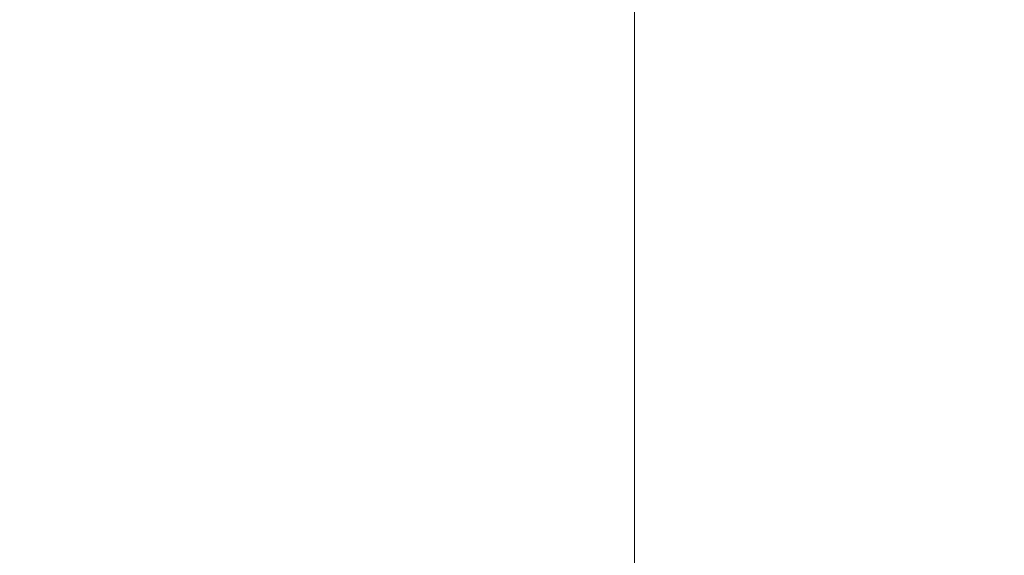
# Model space of a CAD drawing. Header units: millimetres. Extents: x -20950785 to 389010297, y -11535949 to 14056629.
# Tile 315 of 654: x 13562493 to 13565436, y -411334 to -409734. Entities that reach past the tile are written whole.
import ezdxf
from ezdxf import colors
from ezdxf.entities.mleader import LeaderData, LeaderLine
from ezdxf.math import Vec2, Vec3

# ---------------------------------------------------------------- set-up
doc = ezdxf.new("R2010")
doc.units = ezdxf.units.MM
doc.header["$LTSCALE"] = 60
doc.header["$MEASUREMENT"] = 0

msp = doc.modelspace()

# ---------------------------------------------------------------- linework, layer by layer
at = {"linetype": 'Continuous', "lineweight": 9}
msp.add_line((13564330.73, -413070.88), (13564330.73, -405586.78), dxfattribs=at)
at = {"color": 7, "linetype": 'Continuous', "lineweight": 9, "ltscale": 2}
msp.add_circle((13500903, -376200.45), 347474.95, dxfattribs=at)

# ---------------------------------------------------------------- leaders
ml = msp.add_multileader_mtext('Standard', dxfattribs=at)
ml.set_content('{\\fTimes New Roman|b0|i0|c0|p18;\\C256;6mm thick Permanent liner \\PRL 88.600M}', color=7)
ml.set_leader_properties()
ml.build(insert=Vec2(0, 0))
ml.multileader.update_dxf_attribs({"text_right_attachment_type": 6, "dogleg_length": 0.36, "arrow_head_size": 500})
ctx = ml.context
ctx.base_point, ctx.char_height, ctx.arrow_head_size, ctx.landing_gap_size, ctx.plane_origin = Vec3(13565611.26, -405579.3), 600, 500, 0.09, Vec3(13563165.9, -404615.41)
ctx.right_attachment, ctx.text_align_type = 6, 1
notes = []
notes.append((ctx, [(0, (1, 1, 0), (13565610.9, -405579.3), (1, 0), 0.36, [(0, [(13563165.9, -406478.41)], 0, [])])]))
ctx.mtext.insert, ctx.mtext.alignment, ctx.mtext.flow_direction = Vec3(13570429.73, -405273.24), 2, 5
for ctx, leaders in notes:
    for number, flags, end, landing, length, lines in leaders:
        leader = LeaderData()
        leader.index, (leader.has_last_leader_line, leader.has_dogleg_vector, leader.attachment_direction) = number, flags
        leader.last_leader_point, leader.dogleg_vector, leader.dogleg_length = Vec3(end), Vec3(landing), length
        for number, points, colour, breaks in lines:
            line = LeaderLine()
            line.index, line.vertices, line.color, line.breaks = number, Vec3.list(points), colors.encode_raw_color(colour), breaks
            leader.lines.append(line)
        ctx.leaders.append(leader)

doc.saveas('drawing.dxf')
